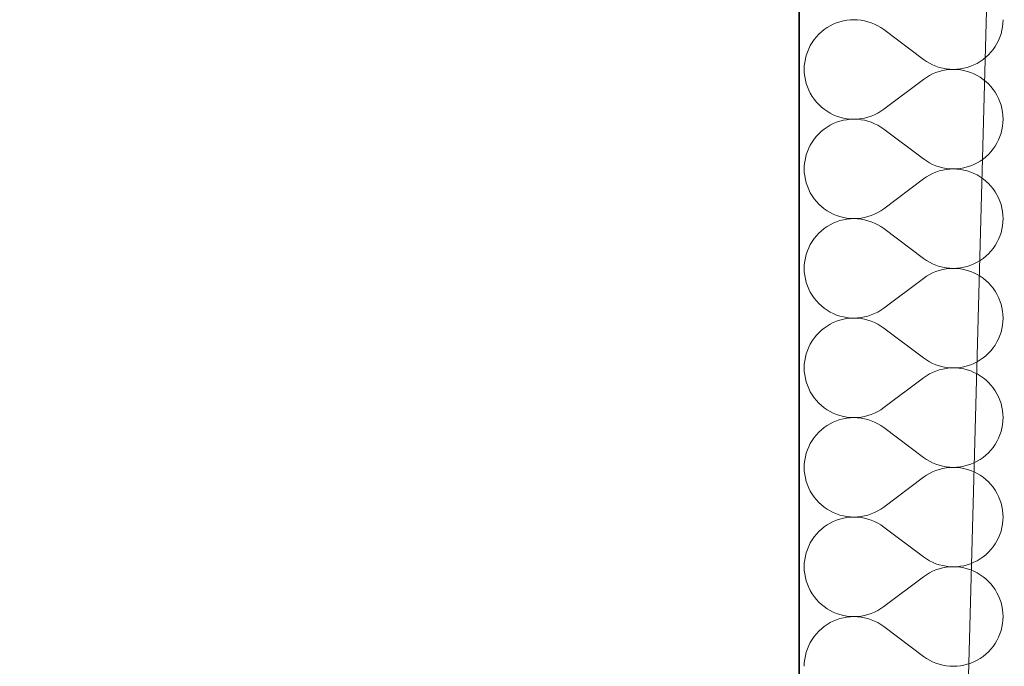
# Model space of a CAD drawing. Header units: millimetres. Extents: x -148444 to 51443, y -4810 to 453290.
# Tile 443 of 551: x 6290 to 7045, y 359476 to 359971. Entities that reach past the tile are written whole.
import ezdxf

# ---------------------------------------------------------------- set-up
doc = ezdxf.new("R2010")
doc.units = ezdxf.units.MM
doc.layers.add('- A - ocieplenie', color=8, linetype='Continuous')
doc.layers.add('Konstrukcja - Stropy', color=8, linetype='Continuous')

# ---------------------------------------------------------------- blocks, each defined once
blk = doc.blocks.new('*X28')
at = {"layer": '- A - ocieplenie', "linetype": 'Continuous', "lineweight": 13, "ltscale": 100}
for p, q in [((19811.3, 387403.99), (19808.67, 387403.32)), ((19813.98, 387404.47), (19811.3, 387403.99)), ((19816.69, 387404.76), (19813.98, 387404.47)), ((19819.41, 387404.86), (19816.69, 387404.76)), ((19822.12, 387404.76), (19819.41, 387404.86)), ((19824.83, 387404.47), (19822.12, 387404.76)), ((19827.51, 387403.98), (19824.83, 387404.47)), ((19830.14, 387403.31), (19827.51, 387403.98)), ((19933.57, 387402.14), (19933.67, 387404.86)), ((19796.56, 387397.27), (19794.44, 387395.56)), ((19798.8, 387398.82), (19796.56, 387397.27)), ((19801.14, 387400.21), (19798.8, 387398.82)), ((19803.57, 387401.42), (19801.14, 387400.21)), ((19806.09, 387402.46), (19803.57, 387401.42)), ((19808.67, 387403.32), (19806.09, 387402.46)), ((19832.72, 387402.45), (19830.14, 387403.31)), ((19835.23, 387401.4), (19832.72, 387402.45)), ((19837.67, 387400.18), (19835.23, 387401.4)), ((19840.01, 387398.79), (19837.67, 387400.18)), ((19842.24, 387397.24), (19840.01, 387398.79)), ((19872.71, 387374.38), (19842.24, 387397.24)), ((19932.12, 387394.12), (19932.8, 387396.76)), ((19932.8, 387396.76), (19933.28, 387399.43)), ((19933.28, 387399.43), (19933.57, 387402.14)), ((19788.89, 387389.6), (19787.34, 387387.37)), ((19790.6, 387391.72), (19788.89, 387389.6)), ((19792.45, 387393.71), (19790.6, 387391.72)), ((19794.44, 387395.56), (19792.45, 387393.71)), ((19929, 387386.59), (19930.22, 387389.03)), ((19930.22, 387389.03), (19931.26, 387391.54)), ((19931.26, 387391.54), (19932.12, 387394.12)), ((19784.73, 387382.59), (19783.69, 387380.08)), ((19785.95, 387385.03), (19784.73, 387382.59)), ((19787.34, 387387.37), (19785.95, 387385.03)), ((19924.35, 387379.9), (19926.06, 387382.02)), ((19926.06, 387382.02), (19927.61, 387384.25)), ((19927.61, 387384.25), (19929, 387386.59)), ((19782.16, 387374.86), (19781.67, 387372.19)), ((19782.83, 387377.5), (19782.16, 387374.86)), ((19783.69, 387380.08), (19782.83, 387377.5)), ((19872.71, 387374.38), (19874.95, 387372.83)), ((19916.15, 387372.8), (19918.39, 387374.35)), ((19918.39, 387374.35), (19920.51, 387376.06)), ((19920.51, 387376.06), (19922.5, 387377.91)), ((19922.5, 387377.91), (19924.35, 387379.9)), ((19781.38, 387369.48), (19781.29, 387366.76)), ((19781.29, 387366.76), (19781.38, 387364.04)), ((19781.67, 387372.19), (19781.38, 387369.48)), ((19874.95, 387372.83), (19877.29, 387371.44)), ((19877.29, 387371.44), (19879.72, 387370.22)), ((19879.72, 387370.22), (19882.23, 387369.18)), ((19882.23, 387369.18), (19884.81, 387368.31)), ((19884.81, 387368.31), (19887.45, 387367.64)), ((19887.45, 387367.64), (19890.12, 387367.15)), ((19890.12, 387366.37), (19887.45, 387365.89)), ((19890.12, 387367.15), (19892.83, 387366.86)), ((19892.83, 387366.66), (19890.12, 387366.37)), ((19892.83, 387366.86), (19895.55, 387366.76)), ((19895.55, 387366.76), (19892.83, 387366.66)), ((19895.55, 387366.76), (19898.27, 387366.86)), ((19898.27, 387366.67), (19895.55, 387366.76)), ((19898.27, 387366.86), (19900.97, 387367.15)), ((19900.97, 387366.38), (19898.27, 387366.67)), ((19900.97, 387367.15), (19903.65, 387367.63)), ((19903.65, 387365.9), (19900.97, 387366.38)), ((19903.65, 387367.63), (19906.29, 387368.3)), ((19906.29, 387368.3), (19908.87, 387369.16)), ((19908.87, 387369.16), (19911.38, 387370.2)), ((19911.38, 387370.2), (19913.81, 387371.41)), ((19913.81, 387371.41), (19916.15, 387372.8)), ((19781.38, 387364.04), (19781.67, 387361.34)), ((19781.67, 387361.34), (19782.16, 387358.66)), ((19782.16, 387358.66), (19782.83, 387356.03)), ((19872.71, 387359.14), (19842.24, 387336.29)), ((19874.95, 387360.7), (19872.71, 387359.14)), ((19877.29, 387362.09), (19874.95, 387360.7)), ((19879.72, 387363.31), (19877.29, 387362.09)), ((19882.23, 387364.35), (19879.72, 387363.31)), ((19884.81, 387365.21), (19882.23, 387364.35)), ((19887.45, 387365.89), (19884.81, 387365.21)), ((19906.29, 387365.23), (19903.65, 387365.9)), ((19908.87, 387364.37), (19906.29, 387365.23)), ((19911.38, 387363.33), (19908.87, 387364.37)), ((19913.81, 387362.11), (19911.38, 387363.33)), ((19916.15, 387360.72), (19913.81, 387362.11)), ((19918.39, 387359.17), (19916.15, 387360.72)), ((19920.51, 387357.47), (19918.39, 387359.17)), ((19782.83, 387356.03), (19783.69, 387353.44)), ((19783.69, 387353.44), (19784.73, 387350.93)), ((19922.5, 387355.61), (19920.51, 387357.47)), ((19924.35, 387353.62), (19922.5, 387355.61)), ((19926.06, 387351.51), (19924.35, 387353.62)), ((19927.61, 387349.27), (19926.06, 387351.51)), ((19784.73, 387350.93), (19785.95, 387348.5)), ((19785.95, 387348.5), (19787.34, 387346.16)), ((19787.34, 387346.16), (19788.89, 387343.93)), ((19788.89, 387343.93), (19790.6, 387341.81)), ((19929, 387346.93), (19927.61, 387349.27)), ((19930.22, 387344.5), (19929, 387346.93)), ((19931.26, 387341.99), (19930.22, 387344.5)), ((19790.6, 387341.81), (19792.45, 387339.82)), ((19792.45, 387339.82), (19794.44, 387337.96)), ((19794.44, 387337.96), (19796.56, 387336.26)), ((19796.56, 387336.26), (19798.8, 387334.71)), ((19840.01, 387334.73), (19842.24, 387336.29)), ((19932.12, 387339.4), (19931.26, 387341.99)), ((19932.8, 387336.77), (19932.12, 387339.4)), ((19933.28, 387334.09), (19932.8, 387336.77)), ((19798.8, 387334.71), (19801.14, 387333.32)), ((19801.14, 387333.32), (19803.57, 387332.1)), ((19803.57, 387332.1), (19806.09, 387331.06)), ((19806.09, 387331.06), (19808.67, 387330.21)), ((19808.67, 387330.21), (19811.3, 387329.53)), ((19811.3, 387329.53), (19813.98, 387329.05)), ((19813.98, 387329.05), (19816.69, 387328.76)), ((19816.69, 387328.57), (19813.98, 387328.28)), ((19816.69, 387328.76), (19819.41, 387328.67)), ((19819.41, 387328.67), (19816.69, 387328.57)), ((19819.41, 387328.67), (19822.12, 387328.77)), ((19822.12, 387328.57), (19819.41, 387328.67)), ((19822.12, 387328.77), (19824.83, 387329.06)), ((19824.83, 387328.28), (19822.12, 387328.57)), ((19824.83, 387329.06), (19827.51, 387329.54)), ((19827.51, 387329.54), (19830.14, 387330.22)), ((19830.14, 387330.22), (19832.72, 387331.08)), ((19832.72, 387331.08), (19835.23, 387332.12)), ((19835.23, 387332.12), (19837.67, 387333.34)), ((19837.67, 387333.34), (19840.01, 387334.73)), ((19933.57, 387331.39), (19933.28, 387334.09)), ((19933.67, 387328.67), (19933.57, 387331.39)), ((19933.57, 387325.95), (19933.67, 387328.67)), ((19796.56, 387321.08), (19794.44, 387319.37)), ((19798.8, 387322.63), (19796.56, 387321.08)), ((19801.14, 387324.02), (19798.8, 387322.63)), ((19803.57, 387325.23), (19801.14, 387324.02)), ((19806.09, 387326.27), (19803.57, 387325.23)), ((19808.67, 387327.13), (19806.09, 387326.27)), ((19811.3, 387327.8), (19808.67, 387327.13)), ((19813.98, 387328.28), (19811.3, 387327.8)), ((19827.51, 387327.79), (19824.83, 387328.28)), ((19830.14, 387327.12), (19827.51, 387327.79)), ((19832.72, 387326.26), (19830.14, 387327.12)), ((19835.23, 387325.21), (19832.72, 387326.26)), ((19837.67, 387323.99), (19835.23, 387325.21)), ((19840.01, 387322.6), (19837.67, 387323.99)), ((19842.24, 387321.05), (19840.01, 387322.6)), ((19872.71, 387298.19), (19842.24, 387321.05)), ((19932.8, 387320.57), (19933.28, 387323.24)), ((19933.28, 387323.24), (19933.57, 387325.95)), ((19788.89, 387313.41), (19787.34, 387311.18)), ((19790.6, 387315.53), (19788.89, 387313.41)), ((19792.45, 387317.52), (19790.6, 387315.53)), ((19794.44, 387319.37), (19792.45, 387317.52)), ((19930.22, 387312.84), (19931.26, 387315.35)), ((19931.26, 387315.35), (19932.12, 387317.93)), ((19932.12, 387317.93), (19932.8, 387320.57)), ((19784.73, 387306.4), (19783.69, 387303.89)), ((19785.95, 387308.84), (19784.73, 387306.4)), ((19787.34, 387311.18), (19785.95, 387308.84)), ((19924.35, 387303.71), (19926.06, 387305.83)), ((19926.06, 387305.83), (19927.61, 387308.06)), ((19927.61, 387308.06), (19929, 387310.4)), ((19929, 387310.4), (19930.22, 387312.84)), ((19782.16, 387298.67), (19781.67, 387296)), ((19782.83, 387301.31), (19782.16, 387298.67)), ((19783.69, 387303.89), (19782.83, 387301.31)), ((19872.71, 387298.19), (19874.95, 387296.64)), ((19918.39, 387298.16), (19920.51, 387299.87)), ((19920.51, 387299.87), (19922.5, 387301.72)), ((19922.5, 387301.72), (19924.35, 387303.71)), ((19781.38, 387293.29), (19781.29, 387290.57)), ((19781.67, 387296), (19781.38, 387293.29)), ((19874.95, 387296.64), (19877.29, 387295.25)), ((19877.29, 387295.25), (19879.72, 387294.03)), ((19879.72, 387294.03), (19882.23, 387292.98)), ((19882.23, 387292.98), (19884.81, 387292.12)), ((19884.81, 387292.12), (19887.45, 387291.45)), ((19887.45, 387291.45), (19890.12, 387290.96)), ((19890.12, 387290.96), (19892.83, 387290.67)), ((19892.83, 387290.67), (19895.55, 387290.57)), ((19895.55, 387290.57), (19898.27, 387290.67)), ((19898.27, 387290.67), (19900.97, 387290.96)), ((19900.97, 387290.96), (19903.65, 387291.44)), ((19903.65, 387291.44), (19906.29, 387292.11)), ((19906.29, 387292.11), (19908.87, 387292.97)), ((19908.87, 387292.97), (19911.38, 387294.01)), ((19911.38, 387294.01), (19913.81, 387295.22)), ((19913.81, 387295.22), (19916.15, 387296.61)), ((19916.15, 387296.61), (19918.39, 387298.16)), ((19781.29, 387290.57), (19781.38, 387287.85)), ((19781.38, 387287.85), (19781.67, 387285.15)), ((19781.67, 387285.15), (19782.16, 387282.47)), ((19874.95, 387284.51), (19872.71, 387282.95)), ((19877.29, 387285.9), (19874.95, 387284.51)), ((19879.72, 387287.12), (19877.29, 387285.9)), ((19882.23, 387288.16), (19879.72, 387287.12)), ((19884.81, 387289.02), (19882.23, 387288.16)), ((19887.45, 387289.7), (19884.81, 387289.02)), ((19890.12, 387290.18), (19887.45, 387289.7)), ((19892.83, 387290.47), (19890.12, 387290.18)), ((19895.55, 387290.57), (19892.83, 387290.47)), ((19898.27, 387290.48), (19895.55, 387290.57)), ((19900.97, 387290.19), (19898.27, 387290.48)), ((19903.65, 387289.71), (19900.97, 387290.19)), ((19906.29, 387289.03), (19903.65, 387289.71)), ((19908.87, 387288.18), (19906.29, 387289.03)), ((19911.38, 387287.14), (19908.87, 387288.18)), ((19913.81, 387285.92), (19911.38, 387287.14)), ((19916.15, 387284.53), (19913.81, 387285.92)), ((19918.39, 387282.98), (19916.15, 387284.53)), ((19782.16, 387282.47), (19782.83, 387279.84)), ((19782.83, 387279.84), (19783.69, 387277.25)), ((19783.69, 387277.25), (19784.73, 387274.74)), ((19872.71, 387282.95), (19842.24, 387260.1)), ((19920.51, 387281.28), (19918.39, 387282.98)), ((19922.5, 387279.42), (19920.51, 387281.28)), ((19924.35, 387277.43), (19922.5, 387279.42)), ((19926.06, 387275.31), (19924.35, 387277.43)), ((19784.73, 387274.74), (19785.95, 387272.31)), ((19785.95, 387272.31), (19787.34, 387269.97)), ((19787.34, 387269.97), (19788.89, 387267.73)), ((19927.61, 387273.08), (19926.06, 387275.31)), ((19929, 387270.74), (19927.61, 387273.08)), ((19930.22, 387268.31), (19929, 387270.74)), ((19931.26, 387265.8), (19930.22, 387268.31)), ((19788.89, 387267.73), (19790.6, 387265.62)), ((19790.6, 387265.62), (19792.45, 387263.63)), ((19792.45, 387263.63), (19794.44, 387261.77)), ((19794.44, 387261.77), (19796.56, 387260.07)), ((19932.12, 387263.21), (19931.26, 387265.8)), ((19932.8, 387260.58), (19932.12, 387263.21)), ((19933.28, 387257.9), (19932.8, 387260.58)), ((19796.56, 387260.07), (19798.8, 387258.52)), ((19798.8, 387258.52), (19801.14, 387257.13)), ((19801.14, 387257.13), (19803.57, 387255.91)), ((19803.57, 387255.91), (19806.09, 387254.87)), ((19806.09, 387254.87), (19808.67, 387254.01)), ((19808.67, 387254.01), (19811.3, 387253.34)), ((19811.3, 387253.34), (19813.98, 387252.86)), ((19824.83, 387252.87), (19827.51, 387253.35)), ((19827.51, 387253.35), (19830.14, 387254.03)), ((19830.14, 387254.03), (19832.72, 387254.89)), ((19832.72, 387254.89), (19835.23, 387255.93)), ((19835.23, 387255.93), (19837.67, 387257.15)), ((19837.67, 387257.15), (19840.01, 387258.54)), ((19840.01, 387258.54), (19842.24, 387260.1)), ((19933.57, 387255.2), (19933.28, 387257.9)), ((19933.67, 387252.48), (19933.57, 387255.2)), ((19798.8, 387246.44), (19796.56, 387244.89)), ((19801.14, 387247.83), (19798.8, 387246.44)), ((19803.57, 387249.04), (19801.14, 387247.83)), ((19806.09, 387250.08), (19803.57, 387249.04)), ((19808.67, 387250.94), (19806.09, 387250.08)), ((19811.3, 387251.61), (19808.67, 387250.94)), ((19813.98, 387252.09), (19811.3, 387251.61)), ((19813.98, 387252.86), (19816.69, 387252.57)), ((19816.69, 387252.38), (19813.98, 387252.09)), ((19816.69, 387252.57), (19819.41, 387252.48)), ((19819.41, 387252.48), (19816.69, 387252.38)), ((19819.41, 387252.48), (19822.12, 387252.58)), ((19822.12, 387252.38), (19819.41, 387252.48)), ((19822.12, 387252.58), (19824.83, 387252.87)), ((19824.83, 387252.09), (19822.12, 387252.38)), ((19827.51, 387251.6), (19824.83, 387252.09)), ((19830.14, 387250.93), (19827.51, 387251.6)), ((19832.72, 387250.06), (19830.14, 387250.93)), ((19835.23, 387249.02), (19832.72, 387250.06)), ((19837.67, 387247.8), (19835.23, 387249.02)), ((19840.01, 387246.41), (19837.67, 387247.8)), ((19842.24, 387244.86), (19840.01, 387246.41)), ((19932.8, 387244.38), (19933.28, 387247.05)), ((19933.28, 387247.05), (19933.57, 387249.76)), ((19933.57, 387249.76), (19933.67, 387252.48)), ((19790.6, 387239.34), (19788.89, 387237.22)), ((19792.45, 387241.33), (19790.6, 387239.34)), ((19794.44, 387243.18), (19792.45, 387241.33)), ((19796.56, 387244.89), (19794.44, 387243.18)), ((19872.71, 387222), (19842.24, 387244.86)), ((19930.22, 387236.65), (19931.26, 387239.16)), ((19931.26, 387239.16), (19932.12, 387241.74)), ((19932.12, 387241.74), (19932.8, 387244.38)), ((19785.95, 387232.65), (19784.73, 387230.21)), ((19787.34, 387234.99), (19785.95, 387232.65)), ((19788.89, 387237.22), (19787.34, 387234.99)), ((19926.06, 387229.64), (19927.61, 387231.87)), ((19927.61, 387231.87), (19929, 387234.21)), ((19929, 387234.21), (19930.22, 387236.65)), ((19782.83, 387225.12), (19782.16, 387222.48)), ((19783.69, 387227.7), (19782.83, 387225.12)), ((19784.73, 387230.21), (19783.69, 387227.7)), ((19918.39, 387221.97), (19920.51, 387223.68)), ((19920.51, 387223.68), (19922.5, 387225.53)), ((19922.5, 387225.53), (19924.35, 387227.52)), ((19924.35, 387227.52), (19926.06, 387229.64)), ((19781.38, 387217.1), (19781.29, 387214.38)), ((19781.67, 387219.81), (19781.38, 387217.1)), ((19782.16, 387222.48), (19781.67, 387219.81)), ((19872.71, 387222), (19874.95, 387220.45)), ((19874.95, 387220.45), (19877.29, 387219.06)), ((19877.29, 387219.06), (19879.72, 387217.84)), ((19879.72, 387217.84), (19882.23, 387216.79)), ((19882.23, 387216.79), (19884.81, 387215.93)), ((19884.81, 387215.93), (19887.45, 387215.26)), ((19887.45, 387215.26), (19890.12, 387214.77)), ((19900.97, 387214.77), (19903.65, 387215.25)), ((19903.65, 387215.25), (19906.29, 387215.92)), ((19906.29, 387215.92), (19908.87, 387216.78)), ((19908.87, 387216.78), (19911.38, 387217.82)), ((19911.38, 387217.82), (19913.81, 387219.03)), ((19913.81, 387219.03), (19916.15, 387220.42)), ((19916.15, 387220.42), (19918.39, 387221.97)), ((19781.29, 387214.38), (19781.38, 387211.66)), ((19781.38, 387211.66), (19781.67, 387208.96)), ((19781.67, 387208.96), (19782.16, 387206.28)), ((19874.95, 387208.32), (19872.71, 387206.76)), ((19877.29, 387209.71), (19874.95, 387208.32)), ((19879.72, 387210.93), (19877.29, 387209.71)), ((19882.23, 387211.97), (19879.72, 387210.93)), ((19884.81, 387212.83), (19882.23, 387211.97)), ((19887.45, 387213.51), (19884.81, 387212.83)), ((19890.12, 387213.99), (19887.45, 387213.51)), ((19890.12, 387214.77), (19892.83, 387214.48)), ((19892.83, 387214.28), (19890.12, 387213.99)), ((19892.83, 387214.48), (19895.55, 387214.38)), ((19895.55, 387214.38), (19892.83, 387214.28)), ((19895.55, 387214.38), (19898.27, 387214.48)), ((19898.27, 387214.29), (19895.55, 387214.38)), ((19898.27, 387214.48), (19900.97, 387214.77)), ((19900.97, 387214), (19898.27, 387214.29)), ((19903.65, 387213.52), (19900.97, 387214)), ((19906.29, 387212.84), (19903.65, 387213.52)), ((19908.87, 387211.99), (19906.29, 387212.84)), ((19911.38, 387210.95), (19908.87, 387211.99)), ((19913.81, 387209.73), (19911.38, 387210.95)), ((19916.15, 387208.34), (19913.81, 387209.73)), ((19918.39, 387206.79), (19916.15, 387208.34)), ((19782.16, 387206.28), (19782.83, 387203.64)), ((19782.83, 387203.64), (19783.69, 387201.06)), ((19783.69, 387201.06), (19784.73, 387198.55)), ((19872.71, 387206.76), (19842.24, 387183.91)), ((19920.51, 387205.09), (19918.39, 387206.79)), ((19922.5, 387203.23), (19920.51, 387205.09)), ((19924.35, 387201.24), (19922.5, 387203.23)), ((19926.06, 387199.12), (19924.35, 387201.24)), ((19784.73, 387198.55), (19785.95, 387196.12)), ((19785.95, 387196.12), (19787.34, 387193.78)), ((19787.34, 387193.78), (19788.89, 387191.54)), ((19927.61, 387196.89), (19926.06, 387199.12)), ((19929, 387194.55), (19927.61, 387196.89)), ((19930.22, 387192.12), (19929, 387194.55)), ((19788.89, 387191.54), (19790.6, 387189.43)), ((19790.6, 387189.43), (19792.45, 387187.44)), ((19792.45, 387187.44), (19794.44, 387185.58)), ((19794.44, 387185.58), (19796.56, 387183.88)), ((19931.26, 387189.6), (19930.22, 387192.12)), ((19932.12, 387187.02), (19931.26, 387189.6)), ((19932.8, 387184.39), (19932.12, 387187.02)), ((19796.56, 387183.88), (19798.8, 387182.33)), ((19798.8, 387182.33), (19801.14, 387180.94)), ((19801.14, 387180.94), (19803.57, 387179.72)), ((19803.57, 387179.72), (19806.09, 387178.68)), ((19806.09, 387178.68), (19808.67, 387177.82)), ((19808.67, 387177.82), (19811.3, 387177.15)), ((19827.51, 387177.16), (19830.14, 387177.84)), ((19830.14, 387177.84), (19832.72, 387178.7)), ((19832.72, 387178.7), (19835.23, 387179.74)), ((19835.23, 387179.74), (19837.67, 387180.96)), ((19837.67, 387180.96), (19840.01, 387182.35)), ((19840.01, 387182.35), (19842.24, 387183.91)), ((19933.28, 387181.71), (19932.8, 387184.39)), ((19933.57, 387179.01), (19933.28, 387181.71)), ((19933.67, 387176.29), (19933.57, 387179.01)), ((19798.8, 387170.25), (19796.56, 387168.7)), ((19801.14, 387171.63), (19798.8, 387170.25)), ((19803.57, 387172.85), (19801.14, 387171.63)), ((19806.09, 387173.89), (19803.57, 387172.85)), ((19808.67, 387174.75), (19806.09, 387173.89)), ((19811.3, 387175.42), (19808.67, 387174.75)), ((19811.3, 387177.15), (19813.98, 387176.67)), ((19813.98, 387175.9), (19811.3, 387175.42)), ((19813.98, 387176.67), (19816.69, 387176.38)), ((19816.69, 387176.19), (19813.98, 387175.9)), ((19816.69, 387176.38), (19819.41, 387176.29)), ((19819.41, 387176.29), (19816.69, 387176.19)), ((19819.41, 387176.29), (19822.12, 387176.39)), ((19822.12, 387176.19), (19819.41, 387176.29)), ((19822.12, 387176.39), (19824.83, 387176.68)), ((19824.83, 387175.9), (19822.12, 387176.19)), ((19824.83, 387176.68), (19827.51, 387177.16)), ((19827.51, 387175.41), (19824.83, 387175.9)), ((19830.14, 387174.74), (19827.51, 387175.41)), ((19832.72, 387173.87), (19830.14, 387174.74)), ((19835.23, 387172.83), (19832.72, 387173.87)), ((19837.67, 387171.61), (19835.23, 387172.83)), ((19840.01, 387170.22), (19837.67, 387171.61)), ((19842.24, 387168.67), (19840.01, 387170.22)), ((19932.8, 387168.19), (19933.28, 387170.86)), ((19933.28, 387170.86), (19933.57, 387173.57)), ((19933.57, 387173.57), (19933.67, 387176.29)), ((19790.6, 387163.15), (19788.89, 387161.03)), ((19792.45, 387165.14), (19790.6, 387163.15)), ((19794.44, 387166.99), (19792.45, 387165.14)), ((19796.56, 387168.7), (19794.44, 387166.99)), ((19872.71, 387145.81), (19842.24, 387168.67)), ((19930.22, 387160.46), (19931.26, 387162.97)), ((19931.26, 387162.97), (19932.12, 387165.55)), ((19932.12, 387165.55), (19932.8, 387168.19)), ((19785.95, 387156.46), (19784.73, 387154.02)), ((19787.34, 387158.79), (19785.95, 387156.46)), ((19788.89, 387161.03), (19787.34, 387158.79)), ((19926.06, 387153.45), (19927.61, 387155.68)), ((19927.61, 387155.68), (19929, 387158.02)), ((19929, 387158.02), (19930.22, 387160.46)), ((19782.83, 387148.93), (19782.16, 387146.29)), ((19783.69, 387151.51), (19782.83, 387148.93)), ((19784.73, 387154.02), (19783.69, 387151.51)), ((19918.39, 387145.78), (19920.51, 387147.49)), ((19920.51, 387147.49), (19922.5, 387149.34)), ((19922.5, 387149.34), (19924.35, 387151.33)), ((19924.35, 387151.33), (19926.06, 387153.45)), ((19781.38, 387140.91), (19781.29, 387138.19)), ((19781.67, 387143.62), (19781.38, 387140.91)), ((19782.16, 387146.29), (19781.67, 387143.62)), ((19872.71, 387145.81), (19874.95, 387144.26)), ((19874.95, 387144.26), (19877.29, 387142.87)), ((19877.29, 387142.87), (19879.72, 387141.65)), ((19879.72, 387141.65), (19882.23, 387140.6)), ((19882.23, 387140.6), (19884.81, 387139.74)), ((19884.81, 387139.74), (19887.45, 387139.07)), ((19903.65, 387139.06), (19906.29, 387139.73)), ((19906.29, 387139.73), (19908.87, 387140.59)), ((19908.87, 387140.59), (19911.38, 387141.63)), ((19911.38, 387141.63), (19913.81, 387142.84)), ((19913.81, 387142.84), (19916.15, 387144.23)), ((19916.15, 387144.23), (19918.39, 387145.78)), ((19781.29, 387138.19), (19781.38, 387135.47)), ((19781.38, 387135.47), (19781.67, 387132.77)), ((19781.67, 387132.77), (19782.16, 387130.09)), ((19877.29, 387133.52), (19874.95, 387132.13)), ((19879.72, 387134.74), (19877.29, 387133.52)), ((19882.23, 387135.78), (19879.72, 387134.74)), ((19884.81, 387136.64), (19882.23, 387135.78)), ((19887.45, 387137.31), (19884.81, 387136.64)), ((19887.45, 387139.07), (19890.12, 387138.58)), ((19890.12, 387137.8), (19887.45, 387137.31)), ((19890.12, 387138.58), (19892.83, 387138.29)), ((19892.83, 387138.09), (19890.12, 387137.8)), ((19892.83, 387138.29), (19895.55, 387138.19)), ((19895.55, 387138.19), (19892.83, 387138.09)), ((19895.55, 387138.19), (19898.27, 387138.29)), ((19898.27, 387138.1), (19895.55, 387138.19)), ((19898.27, 387138.29), (19900.97, 387138.58)), ((19900.97, 387137.81), (19898.27, 387138.1)), ((19900.97, 387138.58), (19903.65, 387139.06)), ((19903.65, 387137.33), (19900.97, 387137.81)), ((19906.29, 387136.65), (19903.65, 387137.33)), ((19908.87, 387135.8), (19906.29, 387136.65)), ((19911.38, 387134.76), (19908.87, 387135.8)), ((19913.81, 387133.54), (19911.38, 387134.76)), ((19916.15, 387132.15), (19913.81, 387133.54)), ((19782.16, 387130.09), (19782.83, 387127.45)), ((19782.83, 387127.45), (19783.69, 387124.87)), ((19783.69, 387124.87), (19784.73, 387122.36)), ((19872.71, 387130.57), (19842.24, 387107.72)), ((19874.95, 387132.13), (19872.71, 387130.57)), ((19918.39, 387130.6), (19916.15, 387132.15)), ((19920.51, 387128.9), (19918.39, 387130.6)), ((19922.5, 387127.04), (19920.51, 387128.9)), ((19924.35, 387125.05), (19922.5, 387127.04)), ((19926.06, 387122.93), (19924.35, 387125.05)), ((19784.73, 387122.36), (19785.95, 387119.93)), ((19785.95, 387119.93), (19787.34, 387117.59)), ((19787.34, 387117.59), (19788.89, 387115.35)), ((19927.61, 387120.7), (19926.06, 387122.93)), ((19929, 387118.36), (19927.61, 387120.7)), ((19930.22, 387115.93), (19929, 387118.36)), ((19788.89, 387115.35), (19790.6, 387113.24)), ((19790.6, 387113.24), (19792.45, 387111.25)), ((19792.45, 387111.25), (19794.44, 387109.39)), ((19931.26, 387113.41), (19930.22, 387115.93)), ((19932.12, 387110.83), (19931.26, 387113.41)), ((19932.8, 387108.2), (19932.12, 387110.83)), ((19794.44, 387109.39), (19796.56, 387107.69)), ((19796.56, 387107.69), (19798.8, 387106.14)), ((19798.8, 387106.14), (19801.14, 387104.75)), ((19801.14, 387104.75), (19803.57, 387103.53)), ((19803.57, 387103.53), (19806.09, 387102.49)), ((19806.09, 387102.49), (19808.67, 387101.63)), ((19830.14, 387101.65), (19832.72, 387102.51)), ((19832.72, 387102.51), (19835.23, 387103.55)), ((19835.23, 387103.55), (19837.67, 387104.77)), ((19837.67, 387104.77), (19840.01, 387106.16)), ((19840.01, 387106.16), (19842.24, 387107.72)), ((19933.28, 387105.52), (19932.8, 387108.2)), ((19933.57, 387102.81), (19933.28, 387105.52)), ((19933.67, 387100.1), (19933.57, 387102.81)), ((19801.14, 387095.44), (19798.8, 387094.06)), ((19803.57, 387096.66), (19801.14, 387095.44)), ((19806.09, 387097.7), (19803.57, 387096.66)), ((19808.67, 387098.56), (19806.09, 387097.7)), ((19808.67, 387101.63), (19811.3, 387100.96)), ((19811.3, 387099.23), (19808.67, 387098.56)), ((19811.3, 387100.96), (19813.98, 387100.48)), ((19813.98, 387099.71), (19811.3, 387099.23)), ((19813.98, 387100.48), (19816.69, 387100.19)), ((19816.69, 387100), (19813.98, 387099.71)), ((19816.69, 387100.19), (19819.41, 387100.1)), ((19819.41, 387100.1), (19816.69, 387100)), ((19819.41, 387100.1), (19822.12, 387100.2)), ((19822.12, 387100), (19819.41, 387100.1)), ((19822.12, 387100.2), (19824.83, 387100.49)), ((19824.83, 387099.7), (19822.12, 387100)), ((19824.83, 387100.49), (19827.51, 387100.97)), ((19827.51, 387099.22), (19824.83, 387099.7)), ((19827.51, 387100.97), (19830.14, 387101.65)), ((19830.14, 387098.54), (19827.51, 387099.22)), ((19832.72, 387097.68), (19830.14, 387098.54)), ((19835.23, 387096.64), (19832.72, 387097.68)), ((19837.67, 387095.42), (19835.23, 387096.64)), ((19840.01, 387094.03), (19837.67, 387095.42)), ((19932.8, 387092), (19933.28, 387094.67)), ((19933.28, 387094.67), (19933.57, 387097.38)), ((19933.57, 387097.38), (19933.67, 387100.1)), ((19790.6, 387086.96), (19788.89, 387084.84)), ((19792.45, 387088.95), (19790.6, 387086.96)), ((19794.44, 387090.8), (19792.45, 387088.95)), ((19796.56, 387092.51), (19794.44, 387090.8)), ((19798.8, 387094.06), (19796.56, 387092.51)), ((19842.24, 387092.48), (19840.01, 387094.03)), ((19872.71, 387069.62), (19842.24, 387092.48)), ((19931.26, 387086.78), (19932.12, 387089.36)), ((19932.12, 387089.36), (19932.8, 387092)), ((19785.95, 387080.26), (19784.73, 387077.83)), ((19787.34, 387082.6), (19785.95, 387080.26)), ((19788.89, 387084.84), (19787.34, 387082.6)), ((19926.06, 387077.26), (19927.61, 387079.49)), ((19927.61, 387079.49), (19929, 387081.83)), ((19929, 387081.83), (19930.22, 387084.26)), ((19930.22, 387084.26), (19931.26, 387086.78)), ((19782.83, 387072.74), (19782.16, 387070.1)), ((19783.69, 387075.32), (19782.83, 387072.74)), ((19784.73, 387077.83), (19783.69, 387075.32)), ((19920.51, 387071.3), (19922.5, 387073.15)), ((19922.5, 387073.15), (19924.35, 387075.14)), ((19924.35, 387075.14), (19926.06, 387077.26)), ((19781.38, 387064.72), (19781.29, 387062)), ((19781.67, 387067.42), (19781.38, 387064.72)), ((19782.16, 387070.1), (19781.67, 387067.42)), ((19872.71, 387069.62), (19874.95, 387068.07)), ((19874.95, 387068.07), (19877.29, 387066.68)), ((19877.29, 387066.68), (19879.72, 387065.46)), ((19879.72, 387065.46), (19882.23, 387064.41)), ((19882.23, 387064.41), (19884.81, 387063.55)), ((19906.29, 387063.54), (19908.87, 387064.4)), ((19908.87, 387064.4), (19911.38, 387065.44)), ((19911.38, 387065.44), (19913.81, 387066.65)), ((19913.81, 387066.65), (19916.15, 387068.04)), ((19916.15, 387068.04), (19918.39, 387069.59)), ((19918.39, 387069.59), (19920.51, 387071.3)), ((19781.29, 387062), (19781.38, 387059.28)), ((19781.38, 387059.28), (19781.67, 387056.58)), ((19877.29, 387057.33), (19874.95, 387055.94)), ((19879.72, 387058.55), (19877.29, 387057.33)), ((19882.23, 387059.59), (19879.72, 387058.55)), ((19884.81, 387060.45), (19882.23, 387059.59)), ((19884.81, 387063.55), (19887.45, 387062.88)), ((19887.45, 387061.12), (19884.81, 387060.45)), ((19887.45, 387062.88), (19890.12, 387062.39)), ((19890.12, 387061.61), (19887.45, 387061.12)), ((19890.12, 387062.39), (19892.83, 387062.1)), ((19892.83, 387061.9), (19890.12, 387061.61)), ((19892.83, 387062.1), (19895.55, 387062)), ((19895.55, 387062), (19892.83, 387061.9)), ((19895.55, 387062), (19898.27, 387062.1)), ((19898.27, 387061.91), (19895.55, 387062)), ((19898.27, 387062.1), (19900.97, 387062.39)), ((19900.97, 387061.62), (19898.27, 387061.91)), ((19900.97, 387062.39), (19903.65, 387062.87)), ((19903.65, 387061.13), (19900.97, 387061.62)), ((19903.65, 387062.87), (19906.29, 387063.54)), ((19906.29, 387060.46), (19903.65, 387061.13)), ((19908.87, 387059.61), (19906.29, 387060.46)), ((19911.38, 387058.57), (19908.87, 387059.61)), ((19913.81, 387057.35), (19911.38, 387058.57)), ((19916.15, 387055.96), (19913.81, 387057.35)), ((19781.67, 387056.58), (19782.16, 387053.9)), ((19782.16, 387053.9), (19782.83, 387051.26)), ((19782.83, 387051.26), (19783.69, 387048.68)), ((19872.71, 387054.38), (19842.24, 387031.52)), ((19874.95, 387055.94), (19872.71, 387054.38)), ((19918.39, 387054.41), (19916.15, 387055.96)), ((19920.51, 387052.7), (19918.39, 387054.41)), ((19922.5, 387050.85), (19920.51, 387052.7)), ((19924.35, 387048.86), (19922.5, 387050.85)), ((19783.69, 387048.68), (19784.73, 387046.17)), ((19784.73, 387046.17), (19785.95, 387043.74)), ((19785.95, 387043.74), (19787.34, 387041.4)), ((19926.06, 387046.74), (19924.35, 387048.86)), ((19927.61, 387044.51), (19926.06, 387046.74)), ((19929, 387042.17), (19927.61, 387044.51)), ((19930.22, 387039.74), (19929, 387042.17)), ((19787.34, 387041.4), (19788.89, 387039.16)), ((19788.89, 387039.16), (19790.6, 387037.05)), ((19790.6, 387037.05), (19792.45, 387035.05)), ((19792.45, 387035.05), (19794.44, 387033.2)), ((19931.26, 387037.22), (19930.22, 387039.74)), ((19932.12, 387034.64), (19931.26, 387037.22)), ((19932.8, 387032.01), (19932.12, 387034.64)), ((19794.44, 387033.2), (19796.56, 387031.5)), ((19796.56, 387031.5), (19798.8, 387029.94)), ((19798.8, 387029.94), (19801.14, 387028.56)), ((19801.14, 387028.56), (19803.57, 387027.34)), ((19803.57, 387027.34), (19806.09, 387026.3)), ((19832.72, 387026.32), (19835.23, 387027.36)), ((19835.23, 387027.36), (19837.67, 387028.58)), ((19837.67, 387028.58), (19840.01, 387029.97)), ((19840.01, 387029.97), (19842.24, 387031.52)), ((19933.28, 387029.33), (19932.8, 387032.01)), ((19933.57, 387026.62), (19933.28, 387029.33)), ((19933.67, 387023.91), (19933.57, 387026.62)), ((19801.14, 387019.25), (19798.8, 387017.87)), ((19803.57, 387020.47), (19801.14, 387019.25)), ((19806.09, 387021.51), (19803.57, 387020.47)), ((19806.09, 387026.3), (19808.67, 387025.44)), ((19808.67, 387022.37), (19806.09, 387021.51)), ((19808.67, 387025.44), (19811.3, 387024.77)), ((19811.3, 387023.04), (19808.67, 387022.37)), ((19811.3, 387024.77), (19813.98, 387024.29)), ((19813.98, 387023.52), (19811.3, 387023.04)), ((19813.98, 387024.29), (19816.69, 387024)), ((19816.69, 387023.81), (19813.98, 387023.52)), ((19816.69, 387024), (19819.41, 387023.91)), ((19819.41, 387023.91), (19816.69, 387023.81)), ((19819.41, 387023.91), (19822.12, 387024)), ((19822.12, 387023.81), (19819.41, 387023.91)), ((19822.12, 387024), (19824.83, 387024.3)), ((19824.83, 387023.51), (19822.12, 387023.81)), ((19824.83, 387024.3), (19827.51, 387024.78)), ((19827.51, 387023.03), (19824.83, 387023.51)), ((19827.51, 387024.78), (19830.14, 387025.46)), ((19830.14, 387022.35), (19827.51, 387023.03)), ((19830.14, 387025.46), (19832.72, 387026.32)), ((19832.72, 387021.49), (19830.14, 387022.35)), ((19835.23, 387020.45), (19832.72, 387021.49)), ((19837.67, 387019.23), (19835.23, 387020.45)), ((19840.01, 387017.84), (19837.67, 387019.23)), ((19933.28, 387018.48), (19933.57, 387021.19)), ((19933.57, 387021.19), (19933.67, 387023.91)), ((19792.45, 387012.76), (19790.6, 387010.77)), ((19794.44, 387014.61), (19792.45, 387012.76)), ((19796.56, 387016.32), (19794.44, 387014.61)), ((19798.8, 387017.87), (19796.56, 387016.32)), ((19842.24, 387016.29), (19840.01, 387017.84)), ((19872.71, 386993.43), (19842.24, 387016.29)), ((19931.26, 387010.59), (19932.12, 387013.17)), ((19932.12, 387013.17), (19932.8, 387015.8)), ((19932.8, 387015.8), (19933.28, 387018.48)), ((19785.95, 387004.07), (19784.73, 387001.64)), ((19787.34, 387006.41), (19785.95, 387004.07)), ((19788.89, 387008.65), (19787.34, 387006.41)), ((19790.6, 387010.77), (19788.89, 387008.65)), ((19927.61, 387003.3), (19929, 387005.64)), ((19929, 387005.64), (19930.22, 387008.07)), ((19930.22, 387008.07), (19931.26, 387010.59)), ((19782.83, 386996.55), (19782.16, 386993.91)), ((19783.69, 386999.13), (19782.83, 386996.55)), ((19784.73, 387001.64), (19783.69, 386999.13)), ((19920.51, 386995.11), (19922.5, 386996.96)), ((19922.5, 386996.96), (19924.35, 386998.95)), ((19924.35, 386998.95), (19926.06, 387001.07)), ((19926.06, 387001.07), (19927.61, 387003.3)), ((19781.67, 386991.23), (19781.38, 386988.53)), ((19782.16, 386993.91), (19781.67, 386991.23)), ((19872.71, 386993.43), (19874.95, 386991.88)), ((19874.95, 386991.88), (19877.29, 386990.49)), ((19877.29, 386990.49), (19879.72, 386989.27)), ((19879.72, 386989.27), (19882.23, 386988.22)), ((19908.87, 386988.21), (19911.38, 386989.25)), ((19911.38, 386989.25), (19913.81, 386990.46)), ((19913.81, 386990.46), (19916.15, 386991.85)), ((19916.15, 386991.85), (19918.39, 386993.4)), ((19918.39, 386993.4), (19920.51, 386995.11)), ((19781.38, 386988.53), (19781.29, 386985.81)), ((19781.29, 386985.81), (19781.38, 386983.09)), ((19781.38, 386983.09), (19781.67, 386980.39)), ((19879.72, 386982.35), (19877.29, 386981.14)), ((19882.23, 386983.4), (19879.72, 386982.35)), ((19882.23, 386988.22), (19884.81, 386987.36)), ((19884.81, 386984.26), (19882.23, 386983.4)), ((19884.81, 386987.36), (19887.45, 386986.69)), ((19887.45, 386984.93), (19884.81, 386984.26)), ((19887.45, 386986.69), (19890.12, 386986.2)), ((19890.12, 386985.42), (19887.45, 386984.93)), ((19890.12, 386986.2), (19892.83, 386985.91)), ((19892.83, 386985.71), (19890.12, 386985.42)), ((19892.83, 386985.91), (19895.55, 386985.81)), ((19895.55, 386985.81), (19892.83, 386985.71)), ((19895.55, 386985.81), (19898.27, 386985.91)), ((19898.27, 386985.72), (19895.55, 386985.81)), ((19898.27, 386985.91), (19900.97, 386986.2)), ((19900.97, 386985.43), (19898.27, 386985.72)), ((19900.97, 386986.2), (19903.65, 386986.68)), ((19903.65, 386984.94), (19900.97, 386985.43)), ((19903.65, 386986.68), (19906.29, 386987.35)), ((19906.29, 386984.27), (19903.65, 386984.94)), ((19906.29, 386987.35), (19908.87, 386988.21)), ((19908.87, 386983.42), (19906.29, 386984.27)), ((19911.38, 386982.38), (19908.87, 386983.42)), ((19913.81, 386981.16), (19911.38, 386982.38)), ((19781.67, 386980.39), (19782.16, 386977.71)), ((19782.16, 386977.71), (19782.83, 386975.07)), ((19782.83, 386975.07), (19783.69, 386972.49)), ((19872.71, 386978.19), (19842.24, 386955.33)), ((19874.95, 386979.74), (19872.71, 386978.19)), ((19877.29, 386981.14), (19874.95, 386979.74)), ((19916.15, 386979.77), (19913.81, 386981.16)), ((19918.39, 386978.22), (19916.15, 386979.77)), ((19920.51, 386976.51), (19918.39, 386978.22)), ((19922.5, 386974.66), (19920.51, 386976.51)), ((19924.35, 386972.67), (19922.5, 386974.66)), ((19783.69, 386972.49), (19784.73, 386969.98)), ((19784.73, 386969.98), (19785.95, 386967.55)), ((19785.95, 386967.55), (19787.34, 386965.21)), ((19926.06, 386970.55), (19924.35, 386972.67)), ((19927.61, 386968.32), (19926.06, 386970.55)), ((19929, 386965.98), (19927.61, 386968.32)), ((19787.34, 386965.21), (19788.89, 386962.97)), ((19788.89, 386962.97), (19790.6, 386960.85)), ((19790.6, 386960.85), (19792.45, 386958.86)), ((19792.45, 386958.86), (19794.44, 386957.01)), ((19930.22, 386963.55), (19929, 386965.98)), ((19931.26, 386961.03), (19930.22, 386963.55)), ((19932.12, 386958.45), (19931.26, 386961.03)), ((19794.44, 386957.01), (19796.56, 386955.3)), ((19796.56, 386955.3), (19798.8, 386953.75)), ((19798.8, 386953.75), (19801.14, 386952.37)), ((19801.14, 386952.37), (19803.57, 386951.15)), ((19803.57, 386951.15), (19806.09, 386950.11)), ((19832.72, 386950.13), (19835.23, 386951.17)), ((19835.23, 386951.17), (19837.67, 386952.39)), ((19837.67, 386952.39), (19840.01, 386953.78)), ((19840.01, 386953.78), (19842.24, 386955.33)), ((19932.8, 386955.82), (19932.12, 386958.45)), ((19933.28, 386953.14), (19932.8, 386955.82)), ((19933.57, 386950.43), (19933.28, 386953.14)), ((19803.57, 386944.28), (19801.14, 386943.06)), ((19806.09, 386945.32), (19803.57, 386944.28)), ((19806.09, 386950.11), (19808.67, 386949.25)), ((19808.67, 386946.18), (19806.09, 386945.32)), ((19808.67, 386949.25), (19811.3, 386948.58)), ((19811.3, 386946.85), (19808.67, 386946.18)), ((19811.3, 386948.58), (19813.98, 386948.1)), ((19813.98, 386947.33), (19811.3, 386946.85)), ((19813.98, 386948.1), (19816.69, 386947.81)), ((19816.69, 386947.62), (19813.98, 386947.33)), ((19816.69, 386947.81), (19819.41, 386947.72)), ((19819.41, 386947.72), (19816.69, 386947.62)), ((19819.41, 386947.72), (19822.12, 386947.81)), ((19822.12, 386947.62), (19819.41, 386947.72)), ((19822.12, 386947.81), (19824.83, 386948.11)), ((19824.83, 386947.32), (19822.12, 386947.62)), ((19824.83, 386948.11), (19827.51, 386948.59)), ((19827.51, 386946.84), (19824.83, 386947.32)), ((19827.51, 386948.59), (19830.14, 386949.27)), ((19830.14, 386946.16), (19827.51, 386946.84)), ((19830.14, 386949.27), (19832.72, 386950.13)), ((19832.72, 386945.3), (19830.14, 386946.16)), ((19835.23, 386944.26), (19832.72, 386945.3)), ((19837.67, 386943.04), (19835.23, 386944.26)), ((19933.28, 386942.29), (19933.57, 386945)), ((19933.67, 386947.72), (19933.57, 386950.43)), ((19933.57, 386945), (19933.67, 386947.72)), ((19792.45, 386936.57), (19790.6, 386934.58)), ((19794.44, 386938.42), (19792.45, 386936.57)), ((19796.56, 386940.13), (19794.44, 386938.42)), ((19798.8, 386941.68), (19796.56, 386940.13)), ((19801.14, 386943.06), (19798.8, 386941.68)), ((19840.01, 386941.65), (19837.67, 386943.04)), ((19842.24, 386940.1), (19840.01, 386941.65)), ((19872.71, 386917.24), (19842.24, 386940.1)), ((19931.26, 386934.4), (19932.12, 386936.98)), ((19932.12, 386936.98), (19932.8, 386939.61)), ((19932.8, 386939.61), (19933.28, 386942.29)), ((19787.34, 386930.22), (19785.95, 386927.88)), ((19788.89, 386932.46), (19787.34, 386930.22)), ((19790.6, 386934.58), (19788.89, 386932.46)), ((19927.61, 386927.11), (19929, 386929.45)), ((19929, 386929.45), (19930.22, 386931.88)), ((19930.22, 386931.88), (19931.26, 386934.4)), ((19783.69, 386922.94), (19782.83, 386920.36)), ((19784.73, 386925.45), (19783.69, 386922.94)), ((19785.95, 386927.88), (19784.73, 386925.45)), ((19922.5, 386920.77), (19924.35, 386922.76)), ((19924.35, 386922.76), (19926.06, 386924.88)), ((19926.06, 386924.88), (19927.61, 386927.11)), ((19781.67, 386915.04), (19781.38, 386912.34)), ((19782.16, 386917.72), (19781.67, 386915.04)), ((19782.83, 386920.36), (19782.16, 386917.72)), ((19872.71, 386917.24), (19874.95, 386915.69)), ((19874.95, 386915.69), (19877.29, 386914.3)), ((19877.29, 386914.3), (19879.72, 386913.08)), ((19911.38, 386913.06), (19913.81, 386914.27)), ((19913.81, 386914.27), (19916.15, 386915.66)), ((19916.15, 386915.66), (19918.39, 386917.21)), ((19918.39, 386917.21), (19920.51, 386918.92)), ((19920.51, 386918.92), (19922.5, 386920.77)), ((19781.38, 386912.34), (19781.29, 386909.62)), ((19879.72, 386913.08), (19882.23, 386912.03)), ((19882.23, 386912.03), (19884.81, 386911.17)), ((19884.81, 386911.17), (19887.45, 386910.5)), ((19887.45, 386910.5), (19890.12, 386910.01)), ((19890.12, 386910.01), (19892.83, 386909.72)), ((19892.83, 386909.72), (19895.55, 386909.62)), ((19895.55, 386909.62), (19898.27, 386909.72)), ((19898.27, 386909.72), (19900.97, 386910)), ((19900.97, 386910), (19903.65, 386910.49)), ((19903.65, 386910.49), (19906.29, 386911.16)), ((19906.29, 386911.16), (19908.87, 386912.02)), ((19908.87, 386912.02), (19911.38, 386913.06))]:
    blk.add_line(p, q, dxfattribs=at)

msp = doc.modelspace()

# ---------------------------------------------------------------- linework, layer by layer
at = {"layer": '- A - ocieplenie', "color": 8, "linetype": 'Continuous', "lineweight": 35, "ltscale": 100, "flags": 128}
msp.add_lwpolyline([(6887.92, 360073.27), (6887.92, 355310.75)], dxfattribs=at)
at = {"layer": 'Konstrukcja - Stropy', "color": 8, "linetype": 'Continuous', "lineweight": 13, "ltscale": 100, "flags": 128}
msp.add_lwpolyline([(387.98, 355468.84), (6910.83, 355468.84), (7047.92, 360597), (7047.92, 368249.07), (387.98, 368249.07)], close=True, dxfattribs=at)

# ---------------------------------------------------------------- block references
at = {"color": 8, "linetype": 'Continuous', "lineweight": 20, "ltscale": 100}
msp.add_blockref('*X28', (-12889.56, -27433.59), dxfattribs=at)

doc.saveas('drawing.dxf')
